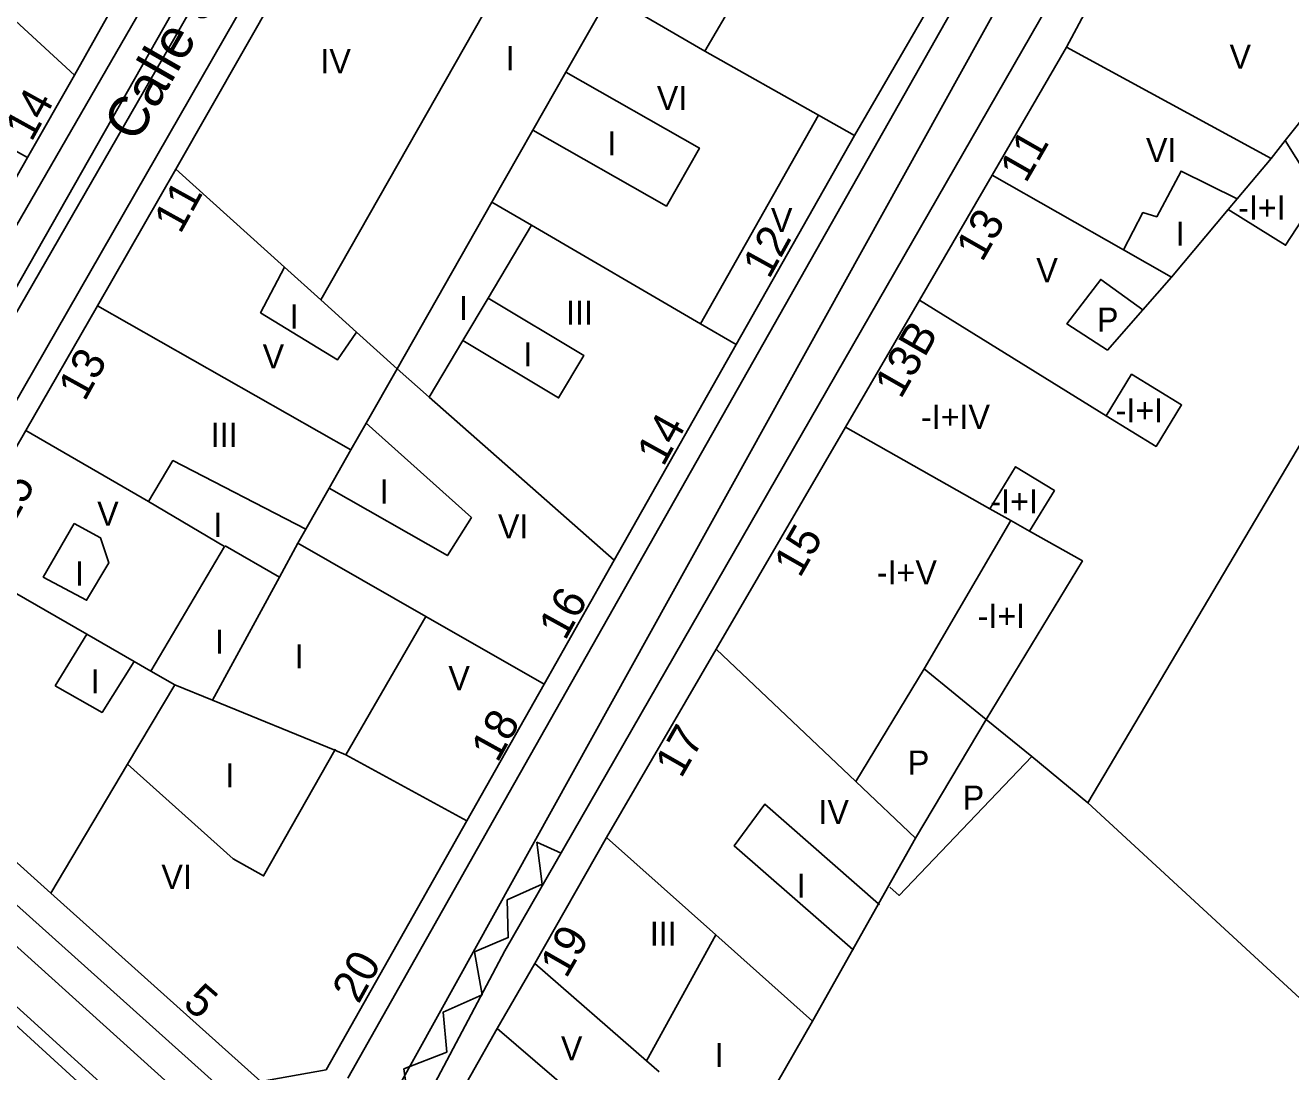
# Model space of a CAD drawing. Extents: x 282771 to 285132, y 4823109 to 4825496.
# Drawn here: x 284453.9 to 284532.5, y 4823870.3 to 4823935.3 of the extents above; entities that cross this region are included whole.
import ezdxf

# ---------------------------------------------------------------- set-up
doc = ezdxf.new("R2010")
doc.units = 0
for name, color, linetype in [('ACERA-BORDILLO', 7, 'Continuous'), ('CALLE-EJE', 7, 'Continuous'), ('CALLE-TEXTO', 7, 'Continuous'), ('CARGA_DESCARGA', 7, 'Continuous'), ('EDIFICIO', 7, 'Continuous'), ('INTERIOR-EDIFICIO', 7, 'Continuous'), ('MEDIANERA', 7, 'Continuous'), ('NUM-LOCAL', 7, 'Continuous'), ('NUM-PORTAL', 7, 'Continuous'), ('SENAL-VIARIA', 7, 'Continuous'), ('TXT-ALTURA-EDIFICIO', 7, 'Continuous')]:
    doc.layers.add(name, color=color, linetype=linetype)

msp = doc.modelspace()

# ---------------------------------------------------------------- linework, layer by layer
at = {"layer": 'ACERA-BORDILLO'}
for points in [[(284421.353, 4823915.992), (284462.205, 4823990.465), (284463.42, 4823992.789), (284464.673, 4823995.258), (284466.002, 4823996.436), (284467.445, 4823996.929), (284469.305, 4823996.891), (284470.216, 4823996.625), (284485.854, 4823987.448), (284486.884, 4823986.446), (284487.529, 4823985.496), (284487.876, 4823984.145), (284487.681, 4823982.952), (284487.354, 4823981.985), (284482.254, 4823973.055), (284442.085, 4823903.396)], [(284442.664, 4823893.426), (284492.544, 4823980.375), (284495.503, 4823981.875), (284496.624, 4823981.505), (284523.769, 4823966.144), (284524.074, 4823965.953), (284524.369, 4823965.727), (284524.651, 4823965.467), (284524.912, 4823965.174), (284525.148, 4823964.85), (284525.353, 4823964.498), (284525.522, 4823964.124), (284525.653, 4823963.731), (284525.743, 4823963.328), (284525.791, 4823962.919), (284525.796, 4823962.512), (284525.761, 4823962.113), (284525.688, 4823961.727), (284525.581, 4823961.359), (284525.443, 4823961.014), (284525.28, 4823960.693), (284482.984, 4823885.926), (284473.925, 4823869.896)], [(284477.058, 4823865.269), (284483.686, 4823877.796), (284518.985, 4823939.295), (284538.895, 4823974.895)], [(284466.425, 4823868.916), (284443.263, 4823889.7)]]:
    msp.add_lwpolyline(points, dxfattribs=at)
at = {"layer": 'CALLE-EJE'}
for points in [[(284437.035, 4823889.156), (284492.664, 4823985.845)], [(284530.174, 4823965.175), (284470.965, 4823858.336)], [(284470.965, 4823858.336), (284437.035, 4823889.156)]]:
    msp.add_lwpolyline(points, dxfattribs=at)
at = {"layer": 'CARGA_DESCARGA'}
msp.add_lwpolyline([(284477.839, 4823867.434), (284477.411, 4823870.463), (284480.078, 4823871.517), (284479.847, 4823873.987), (284482.283, 4823875.073), (284481.789, 4823877.741), (284483.896, 4823878.63), (284483.83, 4823880.968), (284486.002, 4823881.956), (284485.673, 4823884.557), (284487.187, 4823883.866)], dxfattribs=at)
at = {"layer": 'EDIFICIO'}
for points in [[(284478.764, 4823970.575), (284474.674, 4823963.445), (284470.544, 4823956.235), (284466.625, 4823949.385), (284462.725, 4823942.556), (284456.955, 4823932.226), (284454.035, 4823927.106), (284449.415, 4823918.996)], [(284453.925, 4823910.156), (284458.375, 4823917.906), (284463.245, 4823926.396), (284475.794, 4823948.405)], [(284544.884, 4823840.347), (284531.574, 4823825.907), (284527.074, 4823821.027), (284522.964, 4823820.967), (284509.014, 4823833.447), (284501.034, 4823840.577), (284490.804, 4823849.716), (284478.874, 4823860.386), (284478.304, 4823864.276), (284483.214, 4823872.976), (284485.554, 4823877.026), (284490.004, 4823884.856), (284496.814, 4823896.566), (284504.844, 4823910.356), (284509.434, 4823918.246), (284513.964, 4823926.026), (284518.584, 4823933.966), (284523.304, 4823942.816)], [(284513.034, 4823941.646), (284505.414, 4823928.486), (284498.064, 4823915.486), (284490.484, 4823902.086), (284486.124, 4823894.376), (284481.314, 4823885.876), (284472.575, 4823870.416), (284468.515, 4823869.676), (284455.485, 4823881.386), (284443.565, 4823892.096)], [(284449.395, 4823902.266), (284453.925, 4823910.156)]]:
    msp.add_lwpolyline(points, dxfattribs=at)
at = {"layer": 'INTERIOR-EDIFICIO'}
for points in [[(284490.124, 4823937.086), (284487.476, 4823932.425), (284495.774, 4823927.696), (284493.724, 4823924.096), (284485.429, 4823928.823), (284482.884, 4823924.346), (284485.346, 4823922.909), (284482.644, 4823918.366), (284488.594, 4823914.806), (284487.024, 4823912.176), (284481.074, 4823915.736), (284478.992, 4823912.223), (284476.994, 4823913.986), (284474.476, 4823916.259), (284473.294, 4823914.546), (284468.505, 4823917.466), (284469.992, 4823920.306), (284472.252, 4823918.266), (284485.984, 4823942.456)], [(284500.05, 4823940.461), (284496.117, 4823933.715), (284490.178, 4823937.178)], [(284537.154, 4823934.436), (284532.164, 4823928.166), (284531.284, 4823927.056), (284529.188, 4823924.553), (284525.694, 4823926.276), (284524.184, 4823923.436), (284523.324, 4823923.696), (284522.127, 4823921.372), (284525.104, 4823919.676), (284528.628, 4823923.884), (284532.184, 4823921.666), (284534.254, 4823924.846)], [(284518.644, 4823916.746), (284518.604, 4823916.776), (284520.704, 4823919.536), (284523.326, 4823917.654)], [(284538.414, 4823918.266), (284519.904, 4823887.006), (284516.414, 4823889.886), (284513.594, 4823892.186), (284519.564, 4823902.036), (284516.277, 4823903.891), (284517.824, 4823906.416), (284515.414, 4823907.896), (284513.819, 4823905.283), (284515.109, 4823904.554), (284509.734, 4823895.326), (284505.496, 4823888.326), (284509.194, 4823884.816), (284506.895, 4823880.717), (284499.844, 4823886.926), (284497.934, 4823884.326), (284505.307, 4823877.887), (284502.804, 4823873.426), (284496.787, 4823878.799), (284492.489, 4823870.965), (284493.276, 4823870.278)], [(284523.326, 4823917.654), (284521.122, 4823915.147), (284518.604, 4823916.776)], [(284521.034, 4823911.066), (284524.144, 4823909.156), (284525.724, 4823911.736), (284522.624, 4823913.646), (284521.034, 4823911.066)], [(284481.614, 4823904.736), (284480.114, 4823902.376), (284472.769, 4823906.569), (284474.114, 4823908.936), (284475.062, 4823910.597), (284481.614, 4823904.736)], [(284460.244, 4823889.407), (284466.795, 4823883.516), (284468.695, 4823882.466), (284473.122, 4823890.271), (284473.815, 4823889.986), (284478.783, 4823898.584), (284470.825, 4823903.146), (284471.318, 4823904.014), (284463.065, 4823908.276), (284461.544, 4823905.739), (284466.275, 4823902.936)], [(284456.935, 4823904.366), (284455.005, 4823901.036), (284457.695, 4823899.596), (284459.075, 4823901.916), (284458.555, 4823903.486), (284456.935, 4823904.366)], [(284466.275, 4823902.936), (284461.699, 4823895.194), (284463.175, 4823894.346), (284460.244, 4823889.407)], [(284455.755, 4823894.286), (284458.665, 4823892.626), (284460.646, 4823895.799), (284457.711, 4823897.486), (284455.755, 4823894.286)]]:
    msp.add_lwpolyline(points, dxfattribs=at)
at = {"layer": 'MEDIANERA'}
for points in [[(284456.955, 4823932.226), (284449.876, 4823938.767)], [(284503.167, 4823929.75), (284496.117, 4823933.715)], [(284518.584, 4823933.966), (284531.284, 4823927.056)], [(284487.476, 4823932.425), (284485.429, 4823928.823)], [(284495.835, 4823916.787), (284503.167, 4823929.75)], [(284505.414, 4823928.486), (284503.167, 4823929.75)], [(284454.035, 4823927.106), (284451.546, 4823928.488)], [(284534.254, 4823924.846), (284532.164, 4823928.166)], [(284463.245, 4823926.396), (284469.992, 4823920.306)], [(284513.964, 4823926.026), (284522.127, 4823921.372), (284525.104, 4823919.676), (284523.326, 4823917.654)], [(284482.884, 4823924.346), (284476.994, 4823913.986), (284475.062, 4823910.597)], [(284528.628, 4823923.884), (284529.188, 4823924.553)], [(284485.346, 4823922.909), (284495.835, 4823916.787)], [(284482.644, 4823918.366), (284481.074, 4823915.736)], [(284474.114, 4823908.936), (284458.375, 4823917.906)], [(284472.252, 4823918.266), (284474.476, 4823916.259)], [(284521.034, 4823911.066), (284509.434, 4823918.246)], [(284495.835, 4823916.787), (284498.064, 4823915.486)], [(284478.992, 4823912.223), (284490.484, 4823902.086)], [(284453.925, 4823910.156), (284461.544, 4823905.739)], [(284513.819, 4823905.283), (284504.844, 4823910.356)], [(284471.318, 4823904.014), (284472.769, 4823906.569)], [(284516.277, 4823903.891), (284515.109, 4823904.554)], [(284466.301, 4823902.982), (284469.675, 4823901.026)], [(284469.675, 4823901.026), (284470.825, 4823903.146)], [(284449.395, 4823902.266), (284457.711, 4823897.486)], [(284465.515, 4823893.396), (284469.675, 4823901.026)], [(284478.783, 4823898.584), (284486.124, 4823894.376)], [(284505.496, 4823888.326), (284496.814, 4823896.566)], [(284460.646, 4823895.799), (284461.699, 4823895.194)], [(284509.734, 4823895.326), (284513.594, 4823892.186), (284509.194, 4823884.816)], [(284463.175, 4823894.346), (284465.515, 4823893.396)], [(284473.165, 4823890.346), (284473.122, 4823890.271), (284465.515, 4823893.396)], [(284460.244, 4823889.407), (284455.485, 4823881.386)], [(284473.815, 4823889.986), (284481.314, 4823885.876)], [(284516.414, 4823889.886), (284508.184, 4823881.246), (284507.604, 4823881.766)], [(284519.904, 4823887.006), (284529.984, 4823877.706), (284542.614, 4823866.076)], [(284496.787, 4823878.799), (284490.004, 4823884.856)], [(284505.354, 4823877.846), (284505.307, 4823877.887), (284506.895, 4823880.717), (284506.964, 4823880.656)], [(284492.489, 4823870.965), (284485.554, 4823877.026)], [(284483.214, 4823872.976), (284490.434, 4823866.766)], [(284502.804, 4823873.426), (284498.414, 4823865.786)]]:
    msp.add_lwpolyline(points, dxfattribs=at)
at = {"layer": 'SENAL-VIARIA'}
for points in [[(284441.502, 4823898.236), (284488.234, 4823980.577)], [(284442.241, 4823890.52), (284441.056, 4823889.165), (284465.111, 4823867.466)], [(284462.493, 4823864.783), (284441.551, 4823883.944)]]:
    msp.add_lwpolyline(points, dxfattribs=at)

# ---------------------------------------------------------------- texts
at = {"layer": 'CALLE-TEXTO'}
msp.add_text('Calle Santa Ana', height=2.5, rotation=60.0863, dxfattribs=at).set_placement((284460.804, 4823927.962))
at = {"layer": 'NUM-LOCAL'}
for s, p in [('14', (284454.277, 4823928.033)), ('20', (284474.601, 4823874.449))]:
    msp.add_text(s, height=2, rotation=61.03004, dxfattribs=at).set_placement(p)
at = {"layer": 'NUM-PORTAL'}
for s, rotation, p in [('11', 60.18004, (284516.056, 4823925.465)), ('11', 61.03004, (284463.52, 4823922.307)), ('13', 60.18004, (284513.335, 4823920.559)), ('12', 61.03004, (284500.099, 4823919.507)), ('13B', 60.18004, (284508.28, 4823912.051)), ('13', 61.03004, (284457.58, 4823911.896)), ('14', 61.03004, (284493.527, 4823907.843)), ('15', 61.03004, (284453.107, 4823904.19)), ('15', 60.18004, (284502.013, 4823900.929)), ('16', 61.03004, (284487.432, 4823897.033)), ('18', 61.03004, (284483.229, 4823889.445)), ('17', 60.18004, (284494.639, 4823888.472)), ('19', 60.18004, (284487.499, 4823876.031)), ('5', 319.12004, (284463.602, 4823874.433))]:
    msp.add_text(s, height=2, rotation=rotation, dxfattribs=at).set_placement(p)
at = {"layer": 'TXT-ALTURA-EDIFICIO'}
for s, p in [('V', (284528.705, 4823932.636)), ('IV', (284472.225, 4823932.356)), ('I', (284483.728, 4823932.541)), ('VI', (284493.125, 4823930.066)), ('I', (284490.053, 4823927.246)), ('VI', (284523.514, 4823926.826)), ('-I+I', (284529.24, 4823923.256)), ('V', (284500.215, 4823922.476)), ('I', (284525.363, 4823921.626)), ('V', (284516.7, 4823919.36)), ('I', (284480.843, 4823917.016)), ('I', (284470.313, 4823916.486)), ('III', (284487.492, 4823916.726)), ('P', (284520.468, 4823916.287)), ('V', (284468.636, 4823914.006)), ('I', (284484.843, 4823914.136)), ('-I+I', (284521.626, 4823910.651)), ('-I+IV', (284509.533, 4823910.246)), ('III', (284465.403, 4823909.126)), ('I', (284475.913, 4823905.606)), ('-I+I', (284513.847, 4823904.997)), ('V', (284458.356, 4823904.226)), ('I', (284465.573, 4823903.536)), ('VI', (284483.255, 4823903.436)), ('I', (284456.984, 4823900.506)), ('-I+V', (284506.793, 4823900.576)), ('-I+I', (284513.051, 4823897.876)), ('I', (284465.683, 4823896.266)), ('I', (284470.623, 4823895.366)), ('I', (284457.944, 4823893.806)), ('V', (284480.176, 4823894.006)), ('P', (284508.719, 4823888.756)), ('I', (284466.323, 4823887.966)), ('P', (284512.129, 4823886.576)), ('IV', (284503.165, 4823885.686)), ('VI', (284462.345, 4823881.656)), ('I', (284501.823, 4823881.106)), ('III', (284492.692, 4823878.126)), ('V', (284487.166, 4823870.996)), ('I', (284496.713, 4823870.586))]:
    msp.add_text(s, height=1.5, rotation=0.00004, dxfattribs=at).set_placement(p)

doc.saveas('drawing.dxf')
